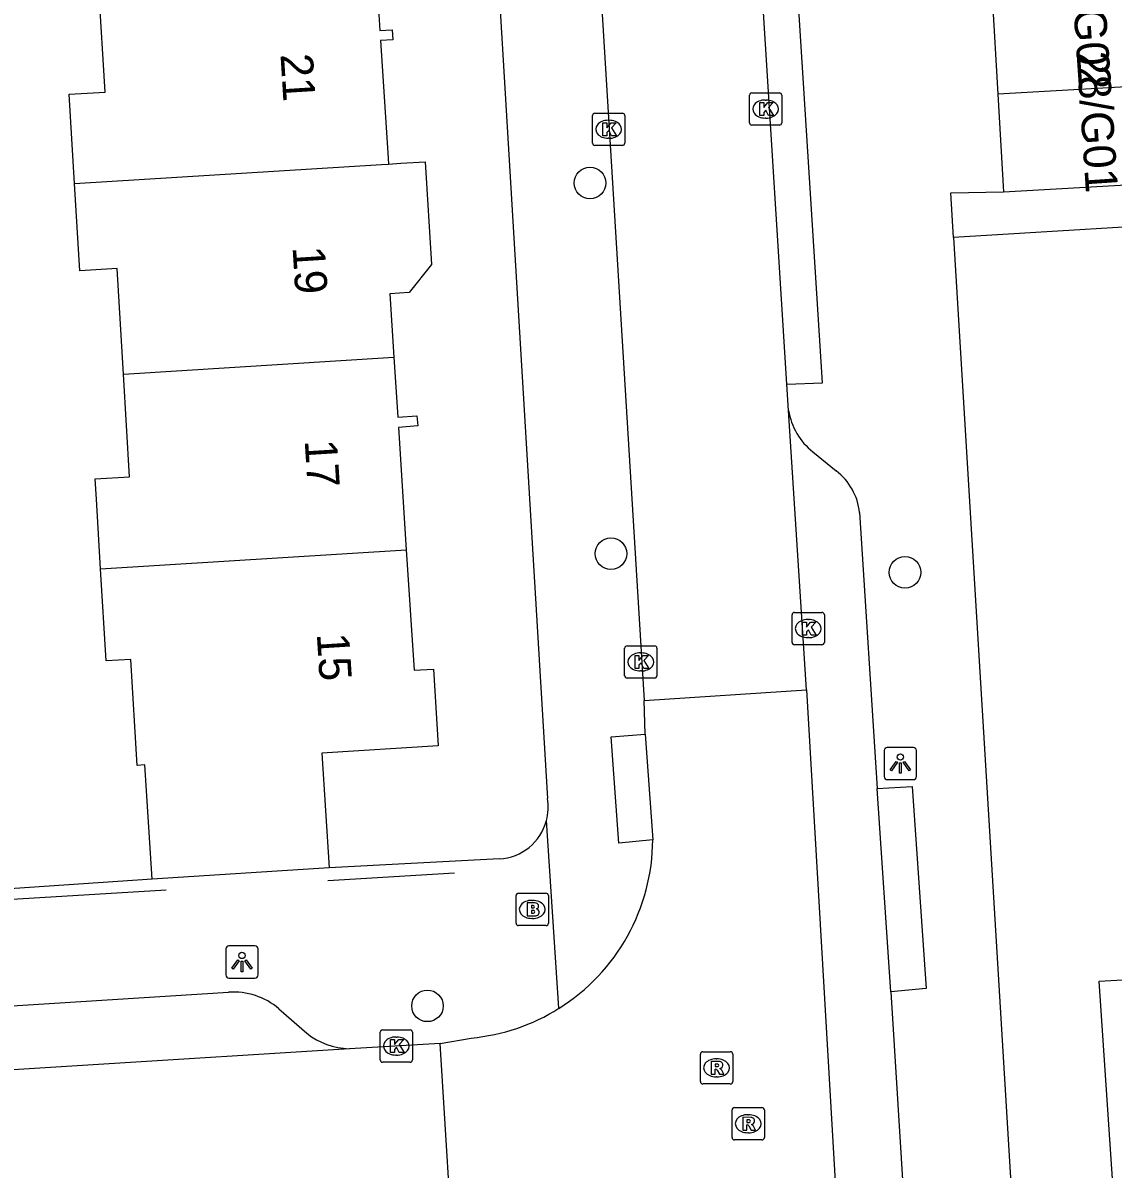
# Model space of a CAD drawing. Extents: x 159689 to 160786, y 387323 to 388339.
# Drawn here: x 160638.01 to 160671.79, y 388194.84 to 388230.35 of the extents above; entities that cross this region are included whole.
import ezdxf

# ---------------------------------------------------------------- set-up
doc = ezdxf.new("R2010")
doc.units = 0
for name, color, linetype in [('IMGEO_Boom', 7, 'Continuous'), ('IMGEO_Brandkraan', 7, 'Continuous'), ('IMGEO_Kolk', 7, 'Continuous'), ('IMGEO_Lichtpunt', 7, 'Continuous'), ('IMGEO_Muur', 7, 'Continuous'), ('IMGEO_Pand', 7, 'Continuous'), ('IMGEO_Pand_nummerreeks', 7, 'Continuous'), ('IMGEO_Rijbaan_lokaal_open', 7, 'Continuous'), ('IMGEO_Rioolput', 7, 'Continuous'), ('IMGEO_Voetpad_open', 7, 'Continuous')]:
    doc.layers.add(name, color=color, linetype=linetype)

msp = doc.modelspace()

# ---------------------------------------------------------------- linework, layer by layer
at = {"layer": 'IMGEO_Boom'}
for centre in [(160655.582, 388225.386), (160656.231, 388213.906), (160665.342, 388213.325), (160650.548, 388199.897)]:
    msp.add_circle(centre, 0.489, dxfattribs=at)
at = {"layer": 'IMGEO_Brandkraan'}
for p, q in [((160653.368, 388203.386), (160654.22, 388203.386)), ((160653.293, 388202.46), (160653.293, 388203.312)), ((160653.781, 388203.166), (160653.806, 388203.166)), ((160654.294, 388203.312), (160654.294, 388202.46)), ((160654.22, 388202.386), (160653.368, 388202.386)), ((160653.804, 388202.606), (160653.779, 388202.606))]:
    msp.add_line(p, q, dxfattribs=at)
for points in [[(160653.368, 388203.386), (160654.22, 388203.386)], [(160653.293, 388202.46), (160653.293, 388203.312)], [(160653.641, 388203.086), (160653.641, 388202.686), (160653.854, 388202.686)], [(160653.872, 388203.086), (160653.641, 388203.086)], [(160654.294, 388203.312), (160654.294, 388202.46)], [(160653.82, 388203.005), (160653.766, 388203.005), (160653.766, 388202.929)], [(160653.766, 388202.929), (160653.819, 388202.929)], [(160653.828, 388202.853), (160653.766, 388202.853), (160653.766, 388202.772)], [(160653.766, 388202.772), (160653.828, 388202.772)], [(160654.22, 388202.386), (160653.368, 388202.386)]]:
    msp.add_lwpolyline(points, dxfattribs=at)
for centre, radius, start, end in [((160653.37, 388203.31), 0.0765, 91.552, 178.448), ((160653.37, 388203.31), 0.0765, 91.552, 178.448), ((160654.218, 388203.31), 0.0765, 1.552, 88.448), ((160654.218, 388203.31), 0.0765, 1.552, 88.448), ((160653.876, 388202.941), 0.145, 59.4692, 91.5367), ((160653.901, 388202.988), 0.0922, 285.5137, 58.1501), ((160653.821, 388202.967), 0.0379, 267.8285, 90.9355), ((160653.829, 388202.812), 0.0404, 269.8759, 90.5077), ((160653.86, 388202.937), 0.251, 268.6676, 293.5347), ((160653.906, 388202.796), 0.105, 301.3115, 78.989), ((160653.37, 388202.462), 0.0765, 181.552, 268.448), ((160653.37, 388202.462), 0.0765, 181.552, 268.448), ((160654.218, 388202.462), 0.0765, 271.552, 358.448), ((160654.218, 388202.462), 0.0765, 271.552, 358.448)]:
    msp.add_arc(centre, radius, start, end, dxfattribs=at)
for centre, major_axis, ratio, start_param, end_param in [((160653.78, 388202.886), (-0.387, 0.002), 0.722429, 4.712389, 7.853982), ((160653.805, 388202.886), (-0.39, 0.002), 0.717154, 1.570796, 4.712389)]:
    msp.add_ellipse(centre, major_axis=major_axis, ratio=ratio, start_param=start_param, end_param=end_param, dxfattribs=at)
at = {"layer": 'IMGEO_Kolk'}
for p, q in [((160660.524, 388227.253), (160660.524, 388228.105)), ((160660.599, 388228.179), (160661.451, 388228.179)), ((160661.012, 388227.959), (160661.037, 388227.959)), ((160661.525, 388228.105), (160661.525, 388227.253)), ((160655.735, 388227.552), (160656.587, 388227.552)), ((160655.66, 388226.626), (160655.66, 388227.478)), ((160656.148, 388227.332), (160656.173, 388227.332)), ((160656.661, 388227.478), (160656.661, 388226.626)), ((160661.451, 388227.179), (160660.599, 388227.179)), ((160661.035, 388227.399), (160661.01, 388227.399)), ((160656.587, 388226.552), (160655.735, 388226.552)), ((160656.171, 388226.772), (160656.146, 388226.772)), ((160661.843, 388211.158), (160661.843, 388212.01)), ((160661.918, 388212.084), (160662.77, 388212.084)), ((160662.844, 388212.01), (160662.844, 388211.158)), ((160662.331, 388211.864), (160662.356, 388211.864)), ((160662.354, 388211.304), (160662.329, 388211.304)), ((160656.657, 388210.125), (160656.657, 388210.977)), ((160656.732, 388211.051), (160657.584, 388211.051)), ((160657.145, 388210.831), (160657.17, 388210.831)), ((160657.658, 388210.977), (160657.658, 388210.125)), ((160662.77, 388211.084), (160661.918, 388211.084)), ((160657.168, 388210.271), (160657.143, 388210.271)), ((160657.584, 388210.051), (160656.732, 388210.051)), ((160649.157, 388199.152), (160650.009, 388199.152)), ((160649.082, 388198.226), (160649.082, 388199.078)), ((160649.57, 388198.932), (160649.595, 388198.932)), ((160650.083, 388199.078), (160650.083, 388198.226)), ((160650.009, 388198.152), (160649.157, 388198.152)), ((160649.593, 388198.372), (160649.568, 388198.372))]:
    msp.add_line(p, q, dxfattribs=at)
for points in [[(160660.524, 388227.253), (160660.524, 388228.105)], [(160660.599, 388228.179), (160661.451, 388228.179)], [(160660.845, 388227.879), (160660.968, 388227.879), (160660.968, 388227.728), (160661.098, 388227.879), (160661.262, 388227.879), (160661.116, 388227.728), (160661.269, 388227.479), (160661.117, 388227.479), (160661.032, 388227.643), (160660.968, 388227.576), (160660.968, 388227.479), (160660.845, 388227.479), (160660.845, 388227.879)], [(160661.525, 388228.105), (160661.525, 388227.253)], [(160655.735, 388227.552), (160656.587, 388227.552)], [(160655.66, 388226.626), (160655.66, 388227.478)], [(160655.981, 388227.252), (160656.104, 388227.252), (160656.104, 388227.101), (160656.234, 388227.252), (160656.398, 388227.252), (160656.252, 388227.101), (160656.405, 388226.852), (160656.253, 388226.852), (160656.168, 388227.016), (160656.104, 388226.949), (160656.104, 388226.852), (160655.981, 388226.852), (160655.981, 388227.252)], [(160656.661, 388227.478), (160656.661, 388226.626)], [(160661.451, 388227.179), (160660.599, 388227.179)], [(160656.587, 388226.552), (160655.735, 388226.552)], [(160661.843, 388211.158), (160661.843, 388212.01)], [(160661.918, 388212.084), (160662.77, 388212.084)], [(160662.844, 388212.01), (160662.844, 388211.158)], [(160662.164, 388211.784), (160662.287, 388211.784), (160662.287, 388211.633), (160662.417, 388211.784), (160662.581, 388211.784), (160662.435, 388211.633), (160662.588, 388211.384), (160662.436, 388211.384), (160662.351, 388211.548), (160662.287, 388211.481), (160662.287, 388211.384), (160662.164, 388211.384), (160662.164, 388211.784)], [(160656.657, 388210.125), (160656.657, 388210.977)], [(160656.732, 388211.051), (160657.584, 388211.051)], [(160657.658, 388210.977), (160657.658, 388210.125)], [(160662.77, 388211.084), (160661.918, 388211.084)], [(160656.978, 388210.751), (160657.101, 388210.751), (160657.101, 388210.6), (160657.231, 388210.751), (160657.395, 388210.751), (160657.249, 388210.6), (160657.402, 388210.351), (160657.25, 388210.351), (160657.165, 388210.515), (160657.101, 388210.448), (160657.101, 388210.351), (160656.978, 388210.351), (160656.978, 388210.751)], [(160657.584, 388210.051), (160656.732, 388210.051)], [(160649.157, 388199.152), (160650.009, 388199.152)], [(160649.082, 388198.226), (160649.082, 388199.078)], [(160649.403, 388198.852), (160649.526, 388198.852), (160649.526, 388198.701), (160649.656, 388198.852), (160649.82, 388198.852), (160649.674, 388198.701), (160649.827, 388198.452), (160649.675, 388198.452), (160649.59, 388198.616), (160649.526, 388198.549), (160649.526, 388198.452), (160649.403, 388198.452), (160649.403, 388198.852)], [(160650.083, 388199.078), (160650.083, 388198.226)], [(160650.009, 388198.152), (160649.157, 388198.152)]]:
    msp.add_lwpolyline(points, dxfattribs=at)
for centre, start, end in [((160660.601, 388228.103), 91.552, 178.448), ((160660.601, 388228.103), 91.552, 178.448), ((160661.449, 388228.103), 1.552, 88.448), ((160661.449, 388228.103), 1.552, 88.448), ((160655.737, 388227.476), 91.552, 178.448), ((160655.737, 388227.476), 91.552, 178.448), ((160656.585, 388227.476), 1.552, 88.448), ((160656.585, 388227.476), 1.552, 88.448), ((160660.601, 388227.255), 181.552, 268.448), ((160660.601, 388227.255), 181.552, 268.448), ((160661.449, 388227.255), 271.552, 358.448), ((160661.449, 388227.255), 271.552, 358.448), ((160655.737, 388226.628), 181.552, 268.448), ((160655.737, 388226.628), 181.552, 268.448), ((160656.585, 388226.628), 271.552, 358.448), ((160656.585, 388226.628), 271.552, 358.448), ((160661.92, 388212.008), 91.552, 178.448), ((160661.92, 388212.008), 91.552, 178.448), ((160662.768, 388212.008), 1.552, 88.448), ((160662.768, 388212.008), 1.552, 88.448), ((160656.734, 388210.975), 91.552, 178.448), ((160656.734, 388210.975), 91.552, 178.448), ((160657.582, 388210.975), 1.552, 88.448), ((160657.582, 388210.975), 1.552, 88.448), ((160661.92, 388211.16), 181.552, 268.448), ((160661.92, 388211.16), 181.552, 268.448), ((160662.768, 388211.16), 271.552, 358.448), ((160662.768, 388211.16), 271.552, 358.448), ((160656.734, 388210.127), 181.552, 268.448), ((160656.734, 388210.127), 181.552, 268.448), ((160657.582, 388210.127), 271.552, 358.448), ((160657.582, 388210.127), 271.552, 358.448), ((160649.159, 388199.076), 91.552, 178.448), ((160649.159, 388199.076), 91.552, 178.448), ((160650.007, 388199.076), 1.552, 88.448), ((160650.007, 388199.076), 1.552, 88.448), ((160649.159, 388198.228), 181.552, 268.448), ((160649.159, 388198.228), 181.552, 268.448), ((160650.007, 388198.228), 271.552, 358.448), ((160650.007, 388198.228), 271.552, 358.448)]:
    msp.add_arc(centre, 0.0765, start, end, dxfattribs=at)
for centre, major_axis, ratio, start_param, end_param in [((160661.011, 388227.679), (-0.387, 0.002), 0.722429, 4.712389, 7.853982), ((160661.036, 388227.679), (-0.39, 0.002), 0.717154, 1.570796, 4.712389), ((160656.147, 388227.052), (-0.387, 0.002), 0.722429, 4.712389, 7.853982), ((160656.172, 388227.052), (-0.39, 0.002), 0.717154, 1.570796, 4.712389), ((160662.33, 388211.584), (-0.387, 0.002), 0.722429, 4.712389, 7.853982), ((160662.355, 388211.584), (-0.39, 0.002), 0.717154, 1.570796, 4.712389), ((160657.144, 388210.551), (-0.387, 0.002), 0.722429, 4.712389, 7.853982), ((160657.169, 388210.551), (-0.39, 0.002), 0.717154, 1.570796, 4.712389), ((160649.569, 388198.652), (-0.387, 0.002), 0.722429, 4.712389, 7.853982), ((160649.594, 388198.652), (-0.39, 0.002), 0.717154, 1.570796, 4.712389)]:
    msp.add_ellipse(centre, major_axis=major_axis, ratio=ratio, start_param=start_param, end_param=end_param, dxfattribs=at)
at = {"layer": 'IMGEO_Lichtpunt'}
for p, q in [((160664.7, 388207.808), (160664.7, 388207.001)), ((160664.7, 388207.808), (160664.7, 388207.001)), ((160665.602, 388207.903), (160664.794, 388207.903)), ((160665.602, 388207.903), (160664.794, 388207.903)), ((160665.696, 388207.001), (160665.696, 388207.808)), ((160665.696, 388207.001), (160665.696, 388207.808)), ((160664.794, 388206.907), (160665.602, 388206.907)), ((160664.794, 388206.907), (160665.602, 388206.907)), ((160644.302, 388201.661), (160644.302, 388200.854)), ((160644.302, 388201.661), (160644.302, 388200.854)), ((160645.204, 388201.756), (160644.396, 388201.756)), ((160645.204, 388201.756), (160644.396, 388201.756)), ((160645.298, 388200.854), (160645.298, 388201.661)), ((160645.298, 388200.854), (160645.298, 388201.661)), ((160644.396, 388200.76), (160645.204, 388200.76)), ((160644.396, 388200.76), (160645.204, 388200.76))]:
    msp.add_line(p, q, dxfattribs=at)
for points in [[(160665.074, 388207.472), (160665.113, 388207.444), (160664.925, 388207.182), (160664.887, 388207.209), (160665.074, 388207.472)], [(160665.176, 388207.424), (160665.223, 388207.424), (160665.223, 388207.102), (160665.176, 388207.102), (160665.176, 388207.424)], [(160665.286, 388207.444), (160665.324, 388207.471), (160665.511, 388207.209), (160665.472, 388207.181), (160665.286, 388207.444)], [(160644.676, 388201.325), (160644.715, 388201.297), (160644.527, 388201.035), (160644.489, 388201.062), (160644.676, 388201.325)], [(160644.778, 388201.277), (160644.825, 388201.277), (160644.825, 388200.955), (160644.778, 388200.955), (160644.778, 388201.277)], [(160644.888, 388201.297), (160644.926, 388201.324), (160645.113, 388201.062), (160645.074, 388201.034), (160644.888, 388201.297)]]:
    msp.add_lwpolyline(points, dxfattribs=at)
for centre in [(160665.199, 388207.606), (160644.801, 388201.459)]:
    msp.add_circle(centre, 0.0994, dxfattribs=at)
for centre, start, end in [((160664.794, 388207.808), 90, 180), ((160664.794, 388207.808), 90, 180), ((160665.602, 388207.808), 0, 90), ((160665.602, 388207.808), 0, 90), ((160664.794, 388207.001), 180, 270), ((160664.794, 388207.001), 180, 270), ((160665.602, 388207.001), 270, 0), ((160665.602, 388207.001), 270, 360), ((160644.396, 388201.661), 90, 180), ((160644.396, 388201.661), 90, 180), ((160645.204, 388201.661), 0, 90), ((160645.204, 388201.661), 0, 90), ((160644.396, 388200.854), 180, 270), ((160644.396, 388200.854), 180, 270), ((160645.204, 388200.854), 270, 0), ((160645.204, 388200.854), 270, 360)]:
    msp.add_arc(centre, 0.0946, start, end, dxfattribs=at)
at = {"layer": 'IMGEO_Muur'}
for points in [[(160647.457, 388203.785), (160651.389, 388204.02)], [(160642.453, 388203.486), (160631.208, 388202.799)]]:
    msp.add_lwpolyline(points, dxfattribs=at)
at = {"layer": 'IMGEO_Pand'}
for points in [[(160648.956, 388231.943), (160649.074, 388230.116), (160649.454, 388230.138), (160649.472, 388229.825), (160649.094, 388229.803), (160649.33, 388226.156), (160649.342, 388225.975)], [(160639.611, 388225.377), (160639.446, 388228.138), (160640.563, 388228.205), (160640.371, 388231.416)], [(160668.044, 388231.165), (160668.218, 388228.14)], [(160674.185, 388228.484), (160668.218, 388228.14)], [(160668.218, 388228.14), (160668.392, 388225.116)], [(160639.611, 388225.377), (160649.12, 388225.961), (160649.342, 388225.975)], [(160649.342, 388225.975), (160649.719, 388225.998), (160650.476, 388226.045), (160650.671, 388222.861), (160649.978, 388221.993), (160649.379, 388221.955), (160649.506, 388219.993)], [(160641.132, 388219.462), (160640.936, 388222.738), (160639.776, 388222.669), (160639.611, 388225.377)], [(160668.392, 388225.116), (160674.359, 388225.459)], [(160641.132, 388219.462), (160649.506, 388219.993)], [(160649.506, 388219.993), (160649.626, 388218.131), (160650.223, 388218.175), (160650.246, 388217.861), (160649.647, 388217.817), (160649.891, 388214.026)], [(160640.421, 388213.434), (160640.293, 388215.589), (160640.255, 388216.225), (160641.321, 388216.289), (160641.132, 388219.462)], [(160640.421, 388213.434), (160649.891, 388214.026)], [(160649.891, 388214.026), (160650.133, 388210.294), (160650.736, 388210.33), (160650.878, 388207.952), (160647.275, 388207.729), (160647.502, 388204.175)], [(160642.019, 388203.825), (160641.793, 388207.362), (160641.549, 388207.345), (160641.355, 388210.631), (160640.592, 388210.585), (160640.421, 388213.434)], [(160647.502, 388204.175), (160642.019, 388203.825)], [(160671.846, 388193.469), (160671.357, 388200.661), (160676.833, 388200.967), (160676.683, 388203.952)]]:
    msp.add_lwpolyline(points, dxfattribs=at)
at = {"layer": 'IMGEO_Rijbaan_lokaal_open'}
for points in [[(160661.683, 388219.157), (160659.688, 388250.933), (160659.147, 388259.556)], [(160654.738, 388250.533), (160657.258, 388209.356)], [(160661.736, 388218.345), (160661.683, 388219.157)], [(160662.29, 388209.684), (160661.736, 388218.345)], [(160657.258, 388209.356), (160662.29, 388209.684)], [(160662.29, 388209.684), (160663.603, 388187.183)], [(160657.297, 388208.312), (160657.258, 388209.356)], [(160657.297, 388208.312), (160657.528, 388205.041)], [(160650.946, 388198.731), (160651.903, 388198.9)], [(160648.127, 388198.57), (160600.475, 388195.589)], [(160650.946, 388198.731), (160648.127, 388198.57)], [(160651.253, 388193.731), (160650.946, 388198.731)]]:
    msp.add_lwpolyline(points, dxfattribs=at)
for centre, radius, start, end in [((160651.324, 388205.076), 6.204, 302.1003, 359.6731), ((160651.327, 388205.071), 6.198, 275.3324, 302.1057)]:
    msp.add_arc(centre, radius, start, end, dxfattribs=at)
at = {"layer": 'IMGEO_Rioolput'}
for p, q in [((160659.004, 388197.551), (160659.004, 388198.403)), ((160659.079, 388198.477), (160659.931, 388198.477)), ((160660.005, 388198.403), (160660.005, 388197.551)), ((160659.492, 388198.257), (160659.517, 388198.257)), ((160659.515, 388197.697), (160659.49, 388197.697)), ((160659.931, 388197.477), (160659.079, 388197.477)), ((160659.984, 388195.82), (160659.984, 388196.672)), ((160660.059, 388196.746), (160660.911, 388196.746)), ((160660.985, 388196.672), (160660.985, 388195.82)), ((160660.472, 388196.526), (160660.497, 388196.526)), ((160660.495, 388195.966), (160660.47, 388195.966)), ((160660.911, 388195.746), (160660.059, 388195.746))]:
    msp.add_line(p, q, dxfattribs=at)
for points in [[(160659.004, 388197.551), (160659.004, 388198.403)], [(160659.079, 388198.477), (160659.931, 388198.477)], [(160660.005, 388198.403), (160660.005, 388197.551)], [(160659.593, 388198.175), (160659.341, 388198.177), (160659.341, 388197.777)], [(160659.519, 388198.096), (160659.465, 388198.096), (160659.465, 388198.015)], [(160659.341, 388197.777), (160659.465, 388197.777), (160659.465, 388197.939), (160659.476, 388197.939)], [(160659.465, 388198.015), (160659.517, 388198.015)], [(160659.523, 388197.91), (160659.594, 388197.777), (160659.734, 388197.777), (160659.669, 388197.903)], [(160659.931, 388197.477), (160659.079, 388197.477)], [(160659.984, 388195.82), (160659.984, 388196.672)], [(160660.059, 388196.746), (160660.911, 388196.746)], [(160660.985, 388196.672), (160660.985, 388195.82)], [(160660.573, 388196.444), (160660.321, 388196.446), (160660.321, 388196.046)], [(160660.499, 388196.365), (160660.445, 388196.365), (160660.445, 388196.284)], [(160660.445, 388196.284), (160660.497, 388196.284)], [(160660.321, 388196.046), (160660.445, 388196.046), (160660.445, 388196.208), (160660.456, 388196.208)], [(160660.503, 388196.179), (160660.574, 388196.046), (160660.714, 388196.046), (160660.649, 388196.172)], [(160660.911, 388195.746), (160660.059, 388195.746)]]:
    msp.add_lwpolyline(points, dxfattribs=at)
for centre, radius, start, end in [((160659.081, 388198.401), 0.0765, 91.552, 178.448), ((160659.081, 388198.401), 0.0765, 91.552, 178.448), ((160659.929, 388198.401), 0.0765, 1.552, 88.448), ((160659.929, 388198.401), 0.0765, 1.552, 88.448), ((160659.525, 388198), 0.0964, 77.0061, 93.1865), ((160659.539, 388198.057), 0.0378, 276.6634, 79.6772), ((160659.592, 388198.065), 0.109, 350.3612, 89.416), ((160659.59, 388198.065), 0.112, 277.5842, 350.9817), ((160659.475, 388197.886), 0.0533, 26.0293, 88.6989), ((160659.501, 388198.204), 0.19, 274.7715, 282.9687), ((160659.574, 388197.85), 0.108, 29.5134, 73.7905), ((160659.081, 388197.553), 0.0765, 181.552, 268.448), ((160659.081, 388197.553), 0.0765, 181.552, 268.448), ((160659.929, 388197.553), 0.0765, 271.552, 358.448), ((160659.929, 388197.553), 0.0765, 271.552, 358.448), ((160660.061, 388196.67), 0.0765, 91.552, 178.448), ((160660.061, 388196.67), 0.0765, 91.552, 178.448), ((160660.909, 388196.67), 0.0765, 1.552, 88.448), ((160660.909, 388196.67), 0.0765, 1.552, 88.448), ((160660.481, 388196.473), 0.19, 274.7715, 282.9687), ((160660.505, 388196.269), 0.0964, 77.0061, 93.1865), ((160660.519, 388196.326), 0.0378, 276.6634, 79.6772), ((160660.572, 388196.334), 0.109, 350.3612, 89.416), ((160660.57, 388196.334), 0.112, 277.5842, 350.9817), ((160660.455, 388196.155), 0.0533, 26.0293, 88.6989), ((160660.554, 388196.119), 0.108, 29.5134, 73.7905), ((160660.061, 388195.822), 0.0765, 181.552, 268.448), ((160660.061, 388195.822), 0.0765, 181.552, 268.448), ((160660.909, 388195.822), 0.0765, 271.552, 358.448), ((160660.909, 388195.822), 0.0765, 271.552, 358.448)]:
    msp.add_arc(centre, radius, start, end, dxfattribs=at)
for centre, major_axis, ratio, start_param, end_param in [((160659.491, 388197.977), (-0.387, 0.002), 0.722429, 4.712389, 7.853982), ((160659.516, 388197.977), (-0.39, 0.002), 0.717154, 1.570796, 4.712389), ((160660.471, 388196.246), (-0.387, 0.002), 0.722429, 4.712389, 7.853982), ((160660.496, 388196.246), (-0.39, 0.002), 0.717154, 1.570796, 4.712389)]:
    msp.add_ellipse(centre, major_axis=major_axis, ratio=ratio, start_param=start_param, end_param=end_param, dxfattribs=at)
at = {"layer": 'IMGEO_Voetpad_open'}
for points in [[(160661.683, 388219.157), (160662.782, 388219.193), (160660.759, 388251.129), (160660.677, 388252.429)], [(160651.621, 388250.3), (160651.639, 388250), (160654.265, 388206.32)], [(160666.843, 388223.704), (160666.759, 388225.079), (160668.392, 388225.116)], [(160675.345, 388224.221), (160666.843, 388223.704)], [(160666.843, 388223.704), (160668.614, 388194.575), (160670.628, 388163.608)], [(160662.489, 388217.059), (160663.209, 388216.472)], [(160663.935, 388215.176), (160664.481, 388206.633)], [(160657.528, 388205.041), (160656.472, 388204.935), (160656.24, 388208.233), (160657.297, 388208.312)], [(160664.481, 388206.633), (160665.565, 388206.696), (160666, 388200.433), (160664.903, 388200.333)], [(160664.903, 388200.333), (160664.481, 388206.633)], [(160654.621, 388199.821), (160654.233, 388205.637)], [(160652.778, 388204.447), (160647.502, 388204.175)], [(160642.019, 388203.825), (160631.218, 388203.084)], [(160599.272, 388197.474), (160644.386, 388200.322)], [(160664.903, 388200.333), (160665.766, 388186.541)], [(160645.942, 388199.807), (160646.813, 388199.047)]]:
    msp.add_lwpolyline(points, dxfattribs=at)
for centre, radius, start, end in [((160663.754, 388218.663), 2.043, 188.9606, 231.7405), ((160662.072, 388214.984), 1.873, 5.8945, 52.6193), ((160652.691, 388206.051), 1.597, 344.9539, 9.6812), ((160652.679, 388206.052), 1.608, 273.5142, 345.0432), ((160644.532, 388198.154), 2.173, 49.5262, 93.8471), ((160648.179, 388200.763), 2.193, 231.4646, 268.6322)]:
    msp.add_arc(centre, radius, start, end, dxfattribs=at)

# ---------------------------------------------------------------- texts
at = {"layer": 'IMGEO_Pand_nummerreeks'}
for s, rotation, p in [('28/G02', 273.8785, (160670.439, 388232.626)), ('21', 273.5865, (160645.993, 388229.371)), ('28/G01', 273.8787, (160670.655, 388229.436)), ('19', 273.5865, (160646.367, 388223.402)), ('17', 273.5865, (160646.743, 388217.411)), ('15', 273.5865, (160647.118, 388211.42))]:
    msp.add_text(s, height=1, rotation=rotation, dxfattribs=at).set_placement(p)

doc.saveas('drawing.dxf')
